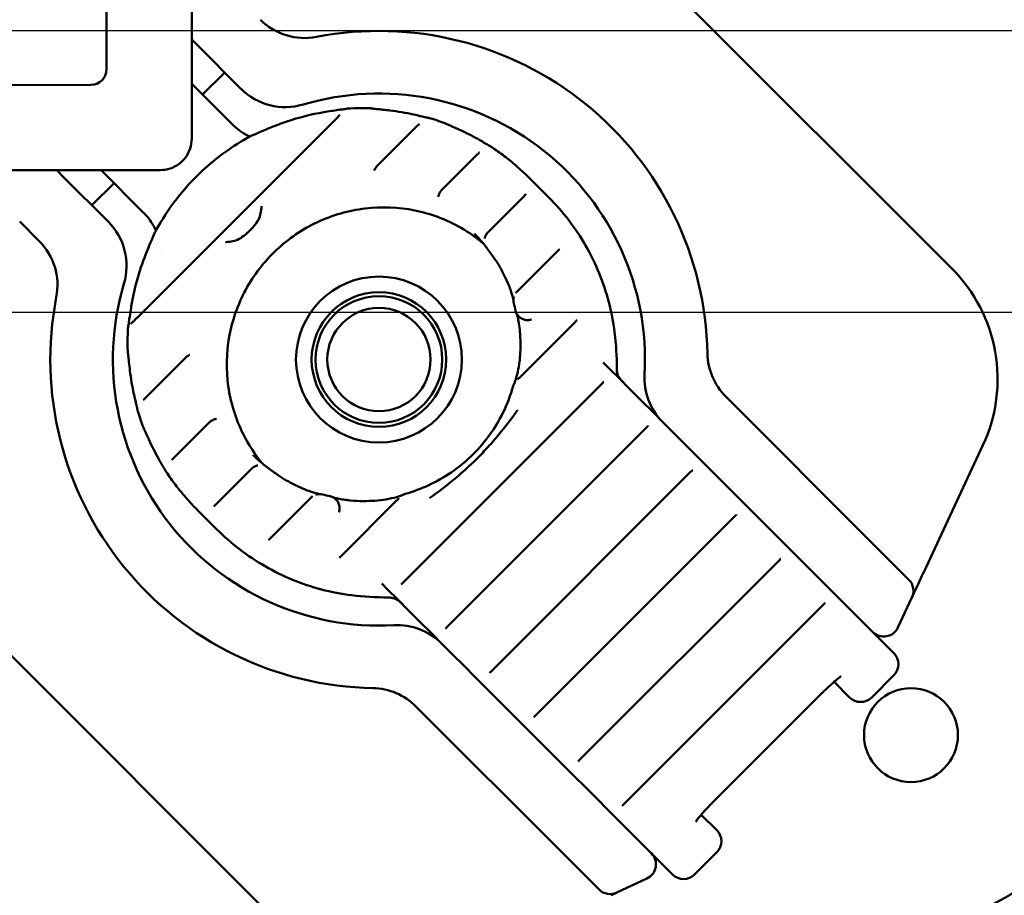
# Model space of a CAD drawing. Header units: millimetres. Extents: x 0 to 14369, y -869 to 2970.
# Tile 420 of 656: x 2383 to 2446, y 2418 to 2474. Entities that reach past the tile are written whole.
import ezdxf

# ---------------------------------------------------------------- set-up
doc = ezdxf.new("R2010")
doc.units = ezdxf.units.MM
doc.header["$LTSCALE"] = 10
doc.layers.add('Bemaßung (ISO)', color=7, linetype='Continuous', lineweight=25)
doc.layers.add('Sichtbar (ISO)', color=7, linetype='Continuous', lineweight=50)
doc.styles.add('Notiztext (DIN)', font='isocpeur.ttf')
doc.dimstyles.new('Standard (DIN)', dxfattribs={"dimscale": 10, "dimtxt": 3.5, "dimasz": 2.5, "dimexe": 3.175, "dimexo": 0.8, "dimgap": 0.8, "dimtad": 1, "dimrnd": 1e-08, "dimzin": 0, "dimtxsty": 'Notiztext (DIN)', "dimcen": 0.09, "dimdle": 10, "dimclrd": 256, "dimclre": 256, "dimclrt": 256, "dimadec": 0, "dimazin": 0, "dimtfac": 1, "dimtmove": 0, "dimatfit": 3, "dimfxl": 1, "dimtolj": 1, "dimtzin": 0, "dimlwd": -1, "dimlwe": -1, "dimarcsym": 0})

# ---------------------------------------------------------------- blocks, each defined once
blk = doc.blocks.new('*D22')
at = {"layer": 'Bemaßung (ISO)', "transparency": 16777216}
for p, q in [((2248.747, 2497.924), (2248.747, 2522.924)), ((2521.783, 2472.924), (2216.997, 2472.924)), ((2248.747, 2472.924), (2248.747, 2454.924)), ((2525.783, 2454.924), (2216.997, 2454.924)), ((2248.747, 2429.924), (2248.747, 2404.924))]:
    blk.add_line(p, q, dxfattribs=at)
for points in [[(2244.58, 2497.924), (2252.913, 2497.924), (2248.747, 2472.924)], [(2244.58, 2429.924), (2252.913, 2429.924), (2248.747, 2454.924)]]:
    blk.add_solid(points, dxfattribs=at)
at = {"layer": 'Defpoints', "color": 0, "transparency": 16777216}
for p in [(2529.783, 2472.924), (2248.747, 2454.924), (2533.783, 2454.924)]:
    blk.add_point(p, dxfattribs=at)
at = {"layer": 'Bemaßung (ISO)', "transparency": 16777216, "insert": (2198.747, 2424.549), "char_height": 35, "attachment_point": 1, "rotation": 90, "style": 'Notiztext (DIN)'}
blk.add_mtext('\\A1;9,00', dxfattribs=at)

msp = doc.modelspace()

# ---------------------------------------------------------------- linework, layer by layer
at = {"layer": 'Sichtbar (ISO)'}
for p, q in [((2388.395, 2496.054), (2388.377, 2470.471)), ((2412.69, 2487.443), (2442.389, 2457.744)), ((2393.83, 2484.707), (2393.817, 2466.03)), ((2394.14, 2472.052), (2393.822, 2472.37)), ((2394.14, 2472.052), (2396.968, 2469.224)), ((2394.511, 2468.853), (2395.925, 2470.267)), ((2387.377, 2469.471), (2361.794, 2469.453)), ((2393.82, 2469.544), (2396.405, 2466.958)), ((2403.818, 2467.964), (2403.818, 2467.964)), ((2405.245, 2467.979), (2405.244, 2467.979)), ((2390.331, 2454.599), (2403.108, 2467.376)), ((2409.077, 2467.337), (2409.077, 2467.337)), ((2405.658, 2464.272), (2408.235, 2466.849)), ((2408.366, 2466.98), (2408.366, 2466.98)), ((2413.069, 2465.444), (2413.069, 2465.444)), ((2412.083, 2465.044), (2409.804, 2462.765)), ((2412.201, 2465.161), (2412.201, 2465.161)), ((2391.818, 2464.031), (2373.141, 2464.018)), ((2385.654, 2463.567), (2385.195, 2464.026)), ((2390.748, 2461.301), (2388.022, 2464.028)), ((2385.654, 2463.567), (2388.483, 2460.739)), ((2415.398, 2463.522), (2416.623, 2462.296)), ((2387.44, 2461.781), (2388.854, 2463.196)), ((2409.578, 2462.314), (2409.578, 2462.313)), ((2415.059, 2462.366), (2412.783, 2460.09)), ((2415.175, 2462.482), (2415.175, 2462.482)), ((2382.826, 2460.739), (2384.066, 2459.498)), ((2412.575, 2459.238), (2412.575, 2459.238)), ((2417.33, 2458.983), (2417.33, 2458.983)), ((2391.872, 2458.706), (2391.872, 2458.706)), ((2417.205, 2458.859), (2414.695, 2456.349)), ((2414.61, 2456.263), (2414.61, 2456.263)), ((2390.331, 2454.598), (2390.331, 2454.599)), ((2414.519, 2455.044), (2414.519, 2455.044)), ((2418.296, 2454.297), (2414.798, 2450.799)), ((2389.727, 2452.462), (2389.727, 2452.462)), ((2393.434, 2452.049), (2390.858, 2449.472)), ((2420.493, 2451.356), (2420.105, 2451.744)), ((2421.126, 2450.723), (2420.493, 2451.356)), ((2407.316, 2437.663), (2420.044, 2450.391)), ((2421.126, 2450.723), (2421.809, 2450.04)), ((2421.334, 2450.515), (2421.334, 2450.515)), ((2422.472, 2449.377), (2421.809, 2450.04)), ((2437.391, 2440.114), (2427.95, 2449.555)), ((2390.727, 2449.341), (2390.727, 2449.34)), ((2423.32, 2448.529), (2422.472, 2449.377)), ((2390.37, 2448.63), (2390.37, 2448.63)), ((2423.952, 2447.896), (2423.32, 2448.529)), ((2394.942, 2447.903), (2392.663, 2445.624)), ((2423.952, 2447.896), (2424.636, 2447.213)), ((2390.734, 2447.577), (2390.733, 2447.577)), ((2410.142, 2434.836), (2422.87, 2447.564)), ((2425.298, 2446.55), (2424.636, 2447.213)), ((2426.146, 2445.702), (2425.298, 2446.55)), ((2444.381, 2446.447), (2440.747, 2438.656)), ((2398.469, 2445.131), (2398.468, 2445.131)), ((2426.779, 2445.07), (2426.146, 2445.702)), ((2399.962, 2415.318), (2370.263, 2445.017)), ((2392.263, 2444.637), (2392.263, 2444.637)), ((2397.616, 2444.924), (2395.34, 2442.648)), ((2398.674, 2445.02), (2398.674, 2445.02)), ((2412.969, 2432.01), (2425.697, 2444.738)), ((2426.779, 2445.07), (2427.463, 2444.386)), ((2428.125, 2443.724), (2427.463, 2444.386)), ((2407.295, 2443.268), (2407.294, 2443.268)), ((2428.973, 2442.876), (2428.125, 2443.724)), ((2401.357, 2443.012), (2398.848, 2440.502)), ((2401.444, 2443.097), (2401.444, 2443.097)), ((2406.907, 2442.908), (2403.409, 2439.41)), ((2429.606, 2442.243), (2428.973, 2442.876)), ((2394.185, 2442.308), (2395.41, 2441.083)), ((2429.606, 2442.243), (2430.289, 2441.56)), ((2415.796, 2429.183), (2428.524, 2441.911)), ((2430.952, 2440.897), (2430.289, 2441.56)), ((2431.8, 2440.049), (2430.952, 2440.897)), ((2439.649, 2437.857), (2437.391, 2440.114)), ((2432.433, 2439.416), (2431.8, 2440.049)), ((2418.622, 2426.356), (2431.35, 2439.084)), ((2432.433, 2439.416), (2433.116, 2438.733)), ((2433.778, 2438.07), (2433.116, 2438.733)), ((2405.963, 2437.602), (2406.351, 2437.214)), ((2434.626, 2437.222), (2433.778, 2438.07)), ((2440.486, 2438.096), (2440.259, 2437.609)), ((2406.351, 2437.214), (2406.984, 2436.581)), ((2435.259, 2436.589), (2434.626, 2437.222)), ((2439.972, 2436.993), (2439.899, 2436.837)), ((2407.667, 2435.897), (2406.984, 2436.581)), ((2407.192, 2436.373), (2407.192, 2436.373)), ((2435.259, 2436.589), (2436.639, 2435.21)), ((2438.949, 2434.798), (2439.848, 2436.727)), ((2439.853, 2436.739), (2439.848, 2436.727)), ((2407.667, 2435.897), (2408.329, 2435.235)), ((2421.449, 2423.53), (2434.177, 2436.257)), ((2408.329, 2435.235), (2409.177, 2434.387)), ((2436.639, 2435.21), (2438.686, 2433.163)), ((2409.177, 2434.387), (2409.81, 2433.754)), ((2410.494, 2433.071), (2409.81, 2433.754)), ((2410.494, 2433.071), (2411.156, 2432.408)), ((2411.156, 2432.408), (2412.004, 2431.56)), ((2412.004, 2431.56), (2412.637, 2430.927)), ((2434.866, 2431.325), (2435.858, 2430.334)), ((2438.686, 2431.748), (2437.272, 2430.334)), ((2413.32, 2430.244), (2412.637, 2430.927)), ((2413.32, 2430.244), (2413.983, 2429.582)), ((2427.063, 2423.572), (2434.134, 2430.643)), ((2408.151, 2429.756), (2417.592, 2420.315)), ((2413.983, 2429.582), (2414.831, 2428.734)), ((2414.831, 2428.734), (2415.464, 2428.101)), ((2416.147, 2427.417), (2415.464, 2428.101)), ((2416.147, 2427.417), (2416.81, 2426.755)), ((2416.81, 2426.755), (2417.658, 2425.907)), ((2417.658, 2425.907), (2418.29, 2425.274)), ((2418.974, 2424.591), (2418.29, 2425.274)), ((2418.974, 2424.591), (2419.636, 2423.928)), ((2419.636, 2423.928), (2420.484, 2423.08)), ((2420.484, 2423.08), (2421.117, 2422.447)), ((2427.373, 2421.849), (2426.381, 2422.84)), ((2422.497, 2421.068), (2421.117, 2422.447)), ((2424.544, 2419.02), (2422.497, 2421.068)), ((2417.592, 2420.315), (2419.85, 2418.058)), ((2427.373, 2420.435), (2425.958, 2419.02)), ((2420.98, 2417.859), (2422.908, 2418.758)), ((2420.87, 2417.807), (2420.612, 2417.687)), ((2420.98, 2417.859), (2420.967, 2417.853))]:
    msp.add_line(p, q, dxfattribs=at)
for centre, radius in [((2405.783, 2451.924), 5.3), ((2405.783, 2451.924), 4.3), ((2405.783, 2451.924), 4.05), ((2405.783, 2451.924), 3.3), ((2439.783, 2427.924), 3)]:
    msp.add_circle(centre, radius, dxfattribs=at)
for centre, radius, start, end in [((2401.037, 2476.469), 4, 225, 280.9442), ((2405.783, 2451.924), 21, 1.05448, 100.9442), ((2399.797, 2472.052), 4, 225, 286.56311), ((2405.783, 2451.924), 17, 356.81031, 106.56311), ((2385.654, 2457.91), 4, 343.43689, 45), ((2381.238, 2456.67), 4, 349.0558, 45), ((2435.318, 2450.673), 10, 335, 45), ((2405.783, 2451.924), 17, 163.43689, 273.18969), ((2405.783, 2451.924), 21, 169.0558, 268.94552), ((2430.779, 2452.384), 4, 181.05448, 225), ((2426.75, 2450.755), 4, 176.81031, 225), ((2438.942, 2437.15), 1, 335, 45), ((2406.952, 2430.956), 4, 45, 93.18969), ((2438.042, 2435.221), 1, 225, 335), ((2437.979, 2432.455), 1, 315, 45), ((2405.323, 2426.928), 4, 45, 88.94552), ((2436.565, 2431.041), 1, 225, 315), ((2439.783, 2427.924), 12, 270, 0), ((2426.665, 2421.142), 1, 315, 45), ((2422.486, 2419.664), 1, 295, 45), ((2425.251, 2419.728), 1, 225, 315), ((2420.557, 2418.765), 1, 225, 295)]:
    msp.add_arc(centre, radius, start, end, dxfattribs=at)
for centre, major_axis, ratio, start_param, end_param in [((2387.378, 2470.47), (0.707, 0.707), 0.998628, 3.926991, 5.497787), ((2403.828, 2467.362), (-0.107, 0.59), 0.798485, 6.283135, 6.283557), ((2405.243, 2467.378), (0.104, 0.591), 0.848301, 6.283083, 6.283216), ((2399.234, 2469.787), (-2.828, -2.828), 0.992546, 0, 0.000151), ((2397.903, 2465.684), (-0.238, 0.551), 0.575188, 6.282569, 6.283236), ((2413.531, 2464.372), (0.382, 0.463), 0.899099, 0.000458, 0.03564), ((2414.252, 2463.771), (0.394, 0.452), 0.034819, 6.274853, 6.28318), ((2404.717, 2452.84), (10.683, 10.679), 0.999264, 0.000186, 0.068327), ((2387.92, 2458.473), (2.828, 2.828), 0.992546, 6.283013, 6.283185), ((2392.023, 2459.804), (-0.551, 0.238), 0.575139, 6.283156, 6.283511), ((2404.746, 2452.835), (7.134, 7.135), 0.999609, 6.26525, 6.283115), ((2412.582, 2460.395), (-0.576, -0.555), 0.034893, 0.000004, 0.002173), ((2390.345, 2453.878), (-0.59, 0.107), 0.798478, 6.282426, 6.286929), ((2415.331, 2455.045), (0.15, -0.581), 0.017718, 6.283184, 6.288875), ((2390.329, 2452.464), (-0.591, -0.104), 0.848301, 6.283153, 6.283619), ((2404.872, 2452.961), (-7.134, -7.134), 0.999609, 6.283136, 6.301003), ((2397.311, 2445.124), (0.555, 0.576), 0.034894, 6.280994, 6.283176), ((2393.334, 2444.175), (-0.463, -0.382), 0.899104, 6.247595, 6.282803), ((2404.866, 2452.99), (-10.678, -10.685), 0.999264, 6.214744, 6.282885), ((2393.935, 2443.454), (-0.452, -0.394), 0.03482, 0.000007, 0.008332), ((2402.661, 2442.376), (0.581, -0.15), 0.017716, 6.277485, 6.283185)]:
    msp.add_ellipse(centre, major_axis=major_axis, ratio=ratio, start_param=start_param, end_param=end_param, dxfattribs=at)
for points, knots in [([(2402.256, 2467.73), (2402.418, 2467.758), (2402.582, 2467.784), (2402.889, 2467.83), (2403.035, 2467.851), (2403.277, 2467.885), (2403.377, 2467.899), (2403.517, 2467.919), (2403.563, 2467.926), (2403.65, 2467.94), (2403.689, 2467.946), (2403.721, 2467.952)], [0, 0, 0, 0, 0.02475199, 0.02475199, 0.04753106, 0.04753106, 0.06446759, 0.06446759, 0.07348672, 0.07348672, 0.08284799, 0.08284799, 0.08284799, 0.08284799]), ([(2405.347, 2467.968), (2405.363, 2467.966), (2405.386, 2467.962), (2405.446, 2467.954), (2405.484, 2467.949), (2405.587, 2467.936), (2405.656, 2467.928), (2405.828, 2467.91), (2405.936, 2467.898), (2406.189, 2467.871), (2406.338, 2467.854), (2406.485, 2467.837)], [0, 0, 0, 0, 0.00675391, 0.00675391, 0.01504445, 0.01504445, 0.02733819, 0.02733819, 0.04448162, 0.04448162, 0.06663789, 0.06663789, 0.06663789, 0.06663789]), ([(2407.996, 2467.582), (2408.148, 2467.549), (2408.302, 2467.514), (2408.577, 2467.45), (2408.705, 2467.42), (2408.849, 2467.387), (2408.886, 2467.379), (2408.952, 2467.365), (2408.981, 2467.359), (2409, 2467.355)], [0, 0, 0, 0, 0.02337469, 0.02337469, 0.04543357, 0.04543357, 0.05404449, 0.05404449, 0.06304769, 0.06304769, 0.06304769, 0.06304769]), ([(2396.406, 2466.958), (2396.706, 2466.657), (2397.06, 2466.404), (2397.468, 2466.203), (2397.502, 2466.187), (2397.536, 2466.171)], [0, 0, 0, 0, 0.06446306, 0.06446306, 0.07025822, 0.07025822, 0.07025822, 0.07025822]), ([(2397.665, 2466.235), (2397.734, 2466.265), (2397.812, 2466.299), (2398.007, 2466.386), (2398.13, 2466.44), (2398.542, 2466.619), (2398.842, 2466.744), (2399.391, 2466.955), (2399.64, 2467.045), (2399.889, 2467.131)], [0, 0, 0, 0, 0.0142448, 0.0142448, 0.0354851, 0.0354851, 0.084749, 0.084749, 0.124329, 0.124329, 0.124329, 0.124329]), ([(2408.235, 2466.849), (2408.257, 2466.871), (2408.279, 2466.893), (2408.323, 2466.937), (2408.345, 2466.959), (2408.366, 2466.98)], [0, 0, 0, 0, 0.004650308, 0.004650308, 0.009476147, 0.009476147, 0.009476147, 0.009476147]), ([(2410.191, 2466.946), (2410.21, 2466.936), (2410.237, 2466.923), (2410.306, 2466.891), (2410.351, 2466.87), (2410.464, 2466.819), (2410.537, 2466.786), (2410.674, 2466.724), (2410.739, 2466.695), (2410.894, 2466.625), (2410.986, 2466.583), (2411.076, 2466.541)], [0.00004784, 0.00004784, 0.00004784, 0.00004784, 0.00886363, 0.00886363, 0.01947172, 0.01947172, 0.03318817, 0.03318817, 0.04430925, 0.04430925, 0.05930352, 0.05930352, 0.05930352, 0.05930352]), ([(2391.529, 2460.159), (2392.299, 2461.578), (2393.314, 2462.888), (2395.414, 2464.838), (2396.446, 2465.58), (2397.546, 2466.176)], [0.0003496, 0.0003496, 0.0003496, 0.0003496, 0.2425494, 0.2425494, 0.4302422, 0.4302422, 0.4302422, 0.4302422]), ([(2391.818, 2464.031), (2392.027, 2464.031), (2392.237, 2464.064), (2392.635, 2464.194), (2392.823, 2464.29), (2393.162, 2464.536), (2393.312, 2464.686), (2393.558, 2465.025), (2393.654, 2465.213), (2393.784, 2465.611), (2393.817, 2465.821), (2393.817, 2466.03)], [6.283185, 6.283185, 6.283185, 6.283185, 6.597345, 6.597345, 6.911504, 6.911504, 7.225663, 7.225663, 7.539822, 7.539822, 7.853982, 7.853982, 7.853982, 7.853982]), ([(2412.24, 2465.939), (2412.345, 2465.879), (2412.45, 2465.817), (2412.642, 2465.703), (2412.732, 2465.649), (2412.881, 2465.558), (2412.945, 2465.519), (2413.009, 2465.48), (2413.025, 2465.471), (2413.037, 2465.464)], [0, 0, 0, 0, 0.01807651, 0.01807651, 0.03578047, 0.03578047, 0.05244385, 0.05244385, 0.05897531, 0.05897531, 0.05897531, 0.05897531]), ([(2412.083, 2465.044), (2412.118, 2465.079), (2412.154, 2465.114), (2412.191, 2465.152), (2412.196, 2465.156), (2412.201, 2465.161)], [0, 0, 0, 0, 0.007397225, 0.007397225, 0.008529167, 0.008529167, 0.008529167, 0.008529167]), ([(2413.913, 2464.835), (2413.94, 2464.813), (2413.977, 2464.783), (2414.067, 2464.709), (2414.124, 2464.663), (2414.253, 2464.558), (2414.327, 2464.496), (2414.483, 2464.365), (2414.566, 2464.294), (2414.647, 2464.224)], [0, 0, 0, 0, 0.01278247, 0.01278247, 0.0268886, 0.0268886, 0.04238727, 0.04238727, 0.05852128, 0.05852128, 0.05852128, 0.05852128]), ([(2405.481, 2464.005), (2405.513, 2464.084), (2405.559, 2464.16), (2405.628, 2464.242), (2405.643, 2464.257), (2405.658, 2464.272)], [0, 0, 0, 0, 0.01290853, 0.01290853, 0.01609661, 0.01609661, 0.01609661, 0.01609661]), ([(2409.578, 2462.314), (2409.59, 2462.398), (2409.616, 2462.482), (2409.661, 2462.572), (2409.669, 2462.585), (2409.676, 2462.599)], [0, 0, 0, 0, 0.01282608, 0.01282608, 0.01512529, 0.01512529, 0.01512529, 0.01512529]), ([(2415.059, 2462.366), (2415.093, 2462.4), (2415.128, 2462.435), (2415.165, 2462.471), (2415.17, 2462.477), (2415.175, 2462.482)], [0, 0, 0, 0, 0.007174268, 0.007174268, 0.008415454, 0.008415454, 0.008415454, 0.008415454]), ([(2416.623, 2462.296), (2417.084, 2461.836), (2417.514, 2461.345), (2418.306, 2460.31), (2418.668, 2459.766), (2419.317, 2458.636), (2419.604, 2458.049), (2420.099, 2456.843), (2420.307, 2456.223), (2420.639, 2454.961), (2420.764, 2454.319), (2420.846, 2453.671)], [1.5707963, 1.5707963, 1.5707963, 1.5707963, 1.7019345, 1.7019345, 1.8330727, 1.8330727, 1.9642109, 1.9642109, 2.095349, 2.095349, 2.2264872, 2.2264872, 2.2264872, 2.2264872]), ([(2398.362, 2445.257), (2397.867, 2445.847), (2397.442, 2446.496), (2396.624, 2448.134), (2396.305, 2449.16), (2396.007, 2451.263), (2396.028, 2452.339), (2396.407, 2454.433), (2396.765, 2455.45), (2397.782, 2457.323), (2398.441, 2458.178), (2399.992, 2459.641), (2400.884, 2460.248), (2402.812, 2461.152), (2403.848, 2461.449), (2405.958, 2461.704), (2407.032, 2461.662), (2409.111, 2461.241), (2410.115, 2460.862), (2411.533, 2460.047), (2412.008, 2459.716), (2412.45, 2459.345)], [4.799699, 4.799699, 4.799699, 4.799699, 5.032896, 5.032896, 5.3533, 5.3533, 5.673437, 5.673437, 5.99326, 5.99326, 6.312845, 6.312845, 6.632352, 6.632352, 6.95197, 6.95197, 7.271849, 7.271849, 7.592043, 7.592043, 7.766672, 7.766672, 7.766672, 7.766672]), ([(2398.279, 2461.728), (2398.278, 2461.725), (2398.278, 2461.723), (2398.276, 2461.683), (2398.274, 2461.547), (2398.221, 2461.226), (2398.185, 2461.096), (2398.066, 2460.824), (2397.982, 2460.69), (2397.817, 2460.479), (2397.757, 2460.41), (2397.643, 2460.284), (2397.589, 2460.228), (2397.534, 2460.173)], [-0.1099091, -0.1099091, -0.1099091, -0.1099091, -0.1078659, -0.1078659, -0.0771022, -0.0771022, -0.0527542, -0.0527542, -0.0256401, -0.0256401, -0.0116388, -0.0116388, -0.000001, -0.000001, -0.000001, -0.000001]), ([(2391.536, 2460.171), (2391.422, 2460.419), (2391.279, 2460.66), (2391.001, 2461.03), (2390.88, 2461.17), (2390.749, 2461.301)], [0.36328329, 0.36328329, 0.36328329, 0.36328329, 0.40559716, 0.40559716, 0.43368373, 0.43368373, 0.43368373, 0.43368373]), ([(2390.576, 2457.817), (2390.76, 2458.356), (2390.971, 2458.895), (2391.286, 2459.623), (2391.391, 2459.854), (2391.472, 2460.042)], [0, 0, 0, 0, 0.0854411, 0.0854411, 0.1239593, 0.1239593, 0.1239593, 0.1239593]), ([(2397.534, 2460.173), (2397.479, 2460.118), (2397.423, 2460.064), (2397.297, 2459.949), (2397.227, 2459.889), (2397.016, 2459.725), (2396.882, 2459.64), (2396.61, 2459.521), (2396.48, 2459.485), (2396.176, 2459.436), (2396.049, 2459.431), (2395.984, 2459.428), (2395.981, 2459.428), (2395.979, 2459.428)], [-0.03542474, -0.03542474, -0.03542474, -0.03542474, -0.03149139, -0.03149139, -0.02675471, -0.02675471, -0.01760203, -0.01760203, -0.00940478, -0.00940478, 0, 0, 0.00033768, 0.00033768, 0.00033768, 0.00033768]), ([(2412.645, 2459.094), (2412.643, 2459.097), (2412.639, 2459.102), (2412.624, 2459.123), (2412.608, 2459.145), (2412.559, 2459.209), (2412.522, 2459.257), (2412.428, 2459.372), (2412.368, 2459.444), (2412.236, 2459.594), (2412.163, 2459.675), (2412.061, 2459.784), (2412.034, 2459.812), (2412.006, 2459.84)], [0.01063714, 0.01063714, 0.01063714, 0.01063714, 0.01544761, 0.01544761, 0.02620748, 0.02620748, 0.04134309, 0.04134309, 0.05841926, 0.05841926, 0.0751955, 0.0751955, 0.08106155, 0.08106155, 0.08106155, 0.08106155]), ([(2412.544, 2459.659), (2412.561, 2459.744), (2412.592, 2459.827), (2412.669, 2459.963), (2412.712, 2460.019), (2412.761, 2460.068)], [0, 0, 0, 0, 0.01309405, 0.01309405, 0.02353493, 0.02353493, 0.02353493, 0.02353493]), ([(2417.205, 2458.859), (2417.243, 2458.898), (2417.283, 2458.937), (2417.323, 2458.976), (2417.326, 2458.98), (2417.33, 2458.983)], [0, 0, 0, 0, 0.008182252, 0.008182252, 0.008995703, 0.008995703, 0.008995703, 0.008995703]), ([(2413.565, 2457.733), (2413.51, 2457.833), (2413.451, 2457.933), (2413.338, 2458.118), (2413.283, 2458.204), (2413.18, 2458.359), (2413.132, 2458.428), (2413.051, 2458.542), (2413.017, 2458.588), (2412.988, 2458.625), (2412.982, 2458.632), (2412.978, 2458.637), (2412.977, 2458.638), (2412.977, 2458.639)], [0, 0, 0, 0, 0.01713077, 0.01713077, 0.03384225, 0.03384225, 0.05082723, 0.05082723, 0.06811782, 0.06811782, 0.07434439, 0.07434439, 0.07588963, 0.07588963, 0.07588963, 0.07588963]), ([(2414.38, 2455.702), (2414.379, 2455.707), (2414.378, 2455.713), (2414.373, 2455.741), (2414.367, 2455.769), (2414.349, 2455.85), (2414.335, 2455.907), (2414.296, 2456.048), (2414.269, 2456.138), (2414.204, 2456.337), (2414.163, 2456.45), (2414.105, 2456.599), (2414.09, 2456.635), (2414.075, 2456.672)], [0.02690278, 0.02690278, 0.02690278, 0.02690278, 0.02984737, 0.02984737, 0.03919037, 0.03919037, 0.05238809, 0.05238809, 0.06893749, 0.06893749, 0.08728804, 0.08728804, 0.09319163, 0.09319163, 0.09319163, 0.09319163]), ([(2414.404, 2455.522), (2414.384, 2455.599), (2414.376, 2455.68), (2414.385, 2455.825), (2414.397, 2455.89), (2414.418, 2455.952)], [0, 0, 0, 0, 0.01225515, 0.01225515, 0.02227362, 0.02227362, 0.02227362, 0.02227362]), ([(2414.608, 2456.262), (2414.616, 2456.27), (2414.625, 2456.279), (2414.645, 2456.299), (2414.657, 2456.311), (2414.677, 2456.331), (2414.686, 2456.34), (2414.695, 2456.349)], [0, 0, 0, 0, 0.002044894, 0.002044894, 0.004527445, 0.004527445, 0.006428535, 0.006428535, 0.006428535, 0.006428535]), ([(2389.757, 2453.999), (2389.764, 2454.035), (2389.771, 2454.078), (2389.787, 2454.187), (2389.797, 2454.256), (2389.823, 2454.438), (2389.839, 2454.557), (2389.883, 2454.859), (2389.911, 2455.046), (2389.952, 2455.306), (2389.964, 2455.379), (2389.976, 2455.451)], [0.00127307, 0.00127307, 0.00127307, 0.00127307, 0.01111389, 0.01111389, 0.02368949, 0.02368949, 0.04317871, 0.04317871, 0.07181154, 0.07181154, 0.0828255, 0.0828255, 0.0828255, 0.0828255]), ([(2390.089, 2454.357), (2390.11, 2454.377), (2390.131, 2454.399), (2390.186, 2454.455), (2390.221, 2454.49), (2390.28, 2454.551), (2390.304, 2454.575), (2390.329, 2454.6)], [0, 0, 0, 0, 0.00488893, 0.00488893, 0.01236165, 0.01236165, 0.01761922, 0.01761922, 0.01761922, 0.01761922]), ([(2415.481, 2454.464), (2415.401, 2454.444), (2415.316, 2454.435), (2415.152, 2454.446), (2415.07, 2454.464), (2414.918, 2454.523), (2414.846, 2454.565), (2414.718, 2454.669), (2414.661, 2454.733), (2414.571, 2454.877), (2414.537, 2454.959), (2414.519, 2455.044)], [0, 0, 0, 0, 0.01247611, 0.01247611, 0.02478549, 0.02478549, 0.0372593, 0.0372593, 0.05007569, 0.05007569, 0.0634296, 0.0634296, 0.0634296, 0.0634296]), ([(2414.79, 2453.721), (2414.775, 2453.894), (2414.752, 2454.071), (2414.714, 2454.305), (2414.701, 2454.374), (2414.666, 2454.553), (2414.642, 2454.657), (2414.612, 2454.769), (2414.603, 2454.798), (2414.591, 2454.838), (2414.586, 2454.853), (2414.583, 2454.863)], [0, 0, 0, 0, 0.02610639, 0.02610639, 0.03753162, 0.03753162, 0.05735685, 0.05735685, 0.0653743, 0.0653743, 0.07127055, 0.07127055, 0.07127055, 0.07127055]), ([(2389.94, 2454.232), (2389.94, 2454.231), (2389.94, 2454.23), (2389.94, 2454.23), (2389.941, 2454.228), (2389.944, 2454.228), (2389.948, 2454.23), (2389.953, 2454.232), (2389.96, 2454.237), (2389.968, 2454.244), (2389.977, 2454.25), (2389.988, 2454.26), (2390, 2454.271), (2390.013, 2454.283), (2390.028, 2454.297), (2390.044, 2454.313), (2390.058, 2454.326), (2390.073, 2454.341), (2390.089, 2454.357)], [0.1778136, 0.1778136, 0.1778136, 0.1778136, 0.2, 0.2, 0.2, 0.3, 0.3, 0.3, 0.4, 0.4, 0.4, 0.5, 0.5, 0.5, 0.6, 0.6, 0.6, 0.6832386, 0.6832386, 0.6832386, 0.6832386]), ([(2389.955, 2454.268), (2389.949, 2454.257), (2389.945, 2454.249), (2389.942, 2454.242), (2389.94, 2454.238), (2389.94, 2454.234), (2389.94, 2454.232)], [0.000015, 0.000015, 0.000015, 0.000015, 0.1, 0.1, 0.1, 0.1778136, 0.1778136, 0.1778136, 0.1778136]), ([(2389.87, 2451.222), (2389.849, 2451.402), (2389.829, 2451.585), (2389.801, 2451.837), (2389.793, 2451.916), (2389.778, 2452.054), (2389.771, 2452.115), (2389.76, 2452.209), (2389.755, 2452.245), (2389.746, 2452.311), (2389.742, 2452.34), (2389.738, 2452.36)], [0, 0, 0, 0, 0.02713141, 0.02713141, 0.0399028, 0.0399028, 0.05082027, 0.05082027, 0.05850806, 0.05850806, 0.06660326, 0.06660326, 0.06660326, 0.06660326]), ([(2393.434, 2452.049), (2393.496, 2452.11), (2393.569, 2452.163), (2393.665, 2452.21), (2393.683, 2452.218), (2393.702, 2452.226)], [0, 0, 0, 0, 0.01307354, 0.01307354, 0.016094, 0.016094, 0.016094, 0.016094]), ([(2414.432, 2450.401), (2414.434, 2450.404), (2414.436, 2450.409), (2414.444, 2450.427), (2414.451, 2450.444), (2414.469, 2450.49), (2414.481, 2450.522), (2414.514, 2450.617), (2414.536, 2450.686), (2414.593, 2450.879), (2414.627, 2451.011), (2414.702, 2451.354), (2414.74, 2451.577), (2414.782, 2451.921), (2414.793, 2452.042), (2414.802, 2452.162)], [0.0057501, 0.0057501, 0.0057501, 0.0057501, 0.0089072, 0.0089072, 0.0147061, 0.0147061, 0.0228857, 0.0228857, 0.0371013, 0.0371013, 0.0603845, 0.0603845, 0.0951459, 0.0951459, 0.1132729, 0.1132729, 0.1132729, 0.1132729]), ([(2414.643, 2450.643), (2414.67, 2450.67), (2414.698, 2450.698), (2414.75, 2450.751), (2414.774, 2450.775), (2414.798, 2450.799)], [0, 0, 0, 0, 0.00603589, 0.00603589, 0.01118033, 0.01118033, 0.01118033, 0.01118033]), ([(2420.981, 2451.327), (2420.98, 2451.232), (2420.993, 2451.139), (2421.039, 2450.967), (2421.072, 2450.886), (2421.159, 2450.723), (2421.217, 2450.644), (2421.296, 2450.554), (2421.315, 2450.534), (2421.334, 2450.515)], [0, 0, 0, 0, 0.01480113, 0.01480113, 0.03002883, 0.03002883, 0.04927121, 0.04927121, 0.05514765, 0.05514765, 0.05514765, 0.05514765]), ([(2411.818, 2445.889), (2412.579, 2446.649), (2413.223, 2447.546), (2413.976, 2449.066), (2414.201, 2449.65), (2414.368, 2450.248)], [0, 0, 0, 0, 0.1613777, 0.1613777, 0.2544628, 0.2544628, 0.2544628, 0.2544628]), ([(2420.044, 2450.391), (2420.077, 2450.425), (2420.112, 2450.459), (2420.149, 2450.495), (2420.154, 2450.501), (2420.16, 2450.506)], [0, 0, 0, 0, 0.007129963, 0.007129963, 0.008387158, 0.008387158, 0.008387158, 0.008387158]), ([(2390.351, 2448.706), (2390.348, 2448.725), (2390.343, 2448.751), (2390.328, 2448.819), (2390.318, 2448.864), (2390.292, 2448.98), (2390.274, 2449.057), (2390.232, 2449.237), (2390.207, 2449.345), (2390.163, 2449.539), (2390.143, 2449.625), (2390.124, 2449.71)], [0.00004133, 0.00004133, 0.00004133, 0.00004133, 0.008455, 0.008455, 0.01866205, 0.01866205, 0.03273345, 0.03273345, 0.05006971, 0.05006971, 0.06323319, 0.06323319, 0.06323319, 0.06323319]), ([(2390.727, 2449.341), (2390.749, 2449.363), (2390.773, 2449.387), (2390.817, 2449.432), (2390.837, 2449.452), (2390.858, 2449.472)], [0, 0, 0, 0, 0.005196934, 0.005196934, 0.009475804, 0.009475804, 0.009475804, 0.009475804]), ([(2412.078, 2445.629), (2412.305, 2445.856), (2412.525, 2446.086), (2412.986, 2446.589), (2413.222, 2446.859), (2413.858, 2447.623), (2414.246, 2448.131), (2414.627, 2448.675), (2414.63, 2448.679), (2414.635, 2448.686)], [0.0000016, 0.0000016, 0.0000016, 0.0000016, 0.0482097, 0.0482097, 0.1024107, 0.1024107, 0.1983018, 0.1983018, 0.1994542, 0.1994542, 0.1994542, 0.1994542]), ([(2395.108, 2448.03), (2395.181, 2448.072), (2395.261, 2448.103), (2395.359, 2448.124), (2395.376, 2448.127), (2395.393, 2448.129)], [0, 0, 0, 0, 0.01255795, 0.01255795, 0.01514554, 0.01514554, 0.01514554, 0.01514554]), ([(2422.87, 2447.564), (2422.904, 2447.598), (2422.939, 2447.632), (2422.975, 2447.669), (2422.981, 2447.674), (2422.986, 2447.679)], [0, 0, 0, 0, 0.007129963, 0.007129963, 0.008387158, 0.008387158, 0.008387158, 0.008387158]), ([(2391.166, 2446.63), (2391.112, 2446.745), (2391.059, 2446.863), (2390.96, 2447.082), (2390.913, 2447.186), (2390.854, 2447.316), (2390.837, 2447.354), (2390.797, 2447.441), (2390.775, 2447.487), (2390.761, 2447.515)], [0, 0, 0, 0, 0.01904408, 0.01904408, 0.03762598, 0.03762598, 0.0459341, 0.0459341, 0.05913864, 0.05913864, 0.05913864, 0.05913864]), ([(2407.459, 2443.338), (2408.499, 2443.63), (2409.503, 2444.099), (2410.904, 2445.056), (2411.382, 2445.453), (2411.818, 2445.889)], [0, 0, 0, 0, 0.1619911, 0.1619911, 0.2544546, 0.2544546, 0.2544546, 0.2544546]), ([(2392.243, 2444.669), (2392.231, 2444.689), (2392.214, 2444.718), (2392.169, 2444.792), (2392.139, 2444.841), (2392.066, 2444.961), (2392.02, 2445.036), (2391.921, 2445.203), (2391.866, 2445.297), (2391.797, 2445.417), (2391.782, 2445.441), (2391.768, 2445.466)], [0.00005252, 0.00005252, 0.00005252, 0.00005252, 0.01058449, 0.01058449, 0.02314323, 0.02314323, 0.0382192, 0.0382192, 0.0548058, 0.0548058, 0.0591096, 0.0591096, 0.0591096, 0.0591096]), ([(2392.545, 2445.506), (2392.563, 2445.523), (2392.581, 2445.542), (2392.62, 2445.581), (2392.642, 2445.603), (2392.663, 2445.624)], [0, 0, 0, 0, 0.004088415, 0.004088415, 0.00855373, 0.00855373, 0.00855373, 0.00855373]), ([(2397.638, 2444.946), (2397.697, 2445.004), (2397.767, 2445.054), (2397.906, 2445.124), (2397.976, 2445.148), (2398.047, 2445.162)], [0, 0, 0, 0, 0.01249751, 0.01249751, 0.02352738, 0.02352738, 0.02352738, 0.02352738]), ([(2397.867, 2445.7), (2397.946, 2445.623), (2398.028, 2445.547), (2398.18, 2445.411), (2398.252, 2445.348), (2398.383, 2445.238), (2398.443, 2445.191), (2398.541, 2445.114), (2398.58, 2445.085), (2398.606, 2445.067), (2398.61, 2445.064), (2398.612, 2445.062)], [0, 0, 0, 0, 0.01661136, 0.01661136, 0.03278073, 0.03278073, 0.04939798, 0.04939798, 0.06646007, 0.06646007, 0.07008592, 0.07008592, 0.07008592, 0.07008592]), ([(2409.021, 2443.072), (2409.027, 2443.076), (2409.032, 2443.08), (2409.556, 2443.447), (2410.057, 2443.828), (2410.828, 2444.468), (2411.104, 2444.708), (2411.614, 2445.175), (2411.847, 2445.398), (2412.078, 2445.629)], [-0.0010932, -0.0010932, -0.0010932, -0.0010932, 0, 0, 0.0948216, 0.0948216, 0.1491616, 0.1491616, 0.1973863, 0.1973863, 0.1973863, 0.1973863]), ([(2399.068, 2444.73), (2399.069, 2444.729), (2399.072, 2444.726), (2399.085, 2444.716), (2399.099, 2444.705), (2399.145, 2444.67), (2399.182, 2444.643), (2399.281, 2444.573), (2399.348, 2444.526), (2399.503, 2444.424), (2399.593, 2444.366), (2399.779, 2444.252), (2399.876, 2444.195), (2399.974, 2444.141)], [0.00485395, 0.00485395, 0.00485395, 0.00485395, 0.00882038, 0.00882038, 0.01741952, 0.01741952, 0.03049992, 0.03049992, 0.04698514, 0.04698514, 0.06427905, 0.06427905, 0.08098132, 0.08098132, 0.08098132, 0.08098132]), ([(2425.697, 2444.738), (2425.731, 2444.771), (2425.765, 2444.805), (2425.802, 2444.842), (2425.808, 2444.847), (2425.813, 2444.853)], [0, 0, 0, 0, 0.007129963, 0.007129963, 0.008387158, 0.008387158, 0.008387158, 0.008387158]), ([(2393.483, 2443.06), (2393.407, 2443.147), (2393.33, 2443.237), (2393.189, 2443.405), (2393.122, 2443.486), (2393.008, 2443.626), (2392.958, 2443.688), (2392.901, 2443.758), (2392.885, 2443.777), (2392.871, 2443.794)], [0, 0, 0, 0, 0.01737379, 0.01737379, 0.03441303, 0.03441303, 0.05082298, 0.05082298, 0.05848807, 0.05848807, 0.05848807, 0.05848807]), ([(2401.035, 2443.632), (2401.148, 2443.585), (2401.263, 2443.541), (2401.48, 2443.466), (2401.584, 2443.433), (2401.77, 2443.379), (2401.854, 2443.358), (2401.946, 2443.338), (2401.97, 2443.333), (2401.994, 2443.329), (2402, 2443.328), (2402.005, 2443.327)], [0, 0, 0, 0, 0.01836838, 0.01836838, 0.03664578, 0.03664578, 0.05523188, 0.05523188, 0.06344167, 0.06344167, 0.06627273, 0.06627273, 0.06627273, 0.06627273]), ([(2401.755, 2443.289), (2401.837, 2443.316), (2401.923, 2443.329), (2402.068, 2443.326), (2402.127, 2443.318), (2402.185, 2443.302)], [0, 0, 0, 0, 0.01310444, 0.01310444, 0.0222401, 0.0222401, 0.0222401, 0.0222401]), ([(2405.544, 2442.905), (2405.778, 2442.921), (2406.012, 2442.95), (2406.476, 2443.028), (2406.71, 2443.081), (2407.004, 2443.165), (2407.089, 2443.192), (2407.202, 2443.232), (2407.239, 2443.246), (2407.283, 2443.264), (2407.295, 2443.27), (2407.304, 2443.274), (2407.305, 2443.274), (2407.305, 2443.274)], [0, 0, 0, 0, 0.0351694, 0.0351694, 0.0738386, 0.0738386, 0.0911189, 0.0911189, 0.1009311, 0.1009311, 0.1065177, 0.1065177, 0.1073268, 0.1073268, 0.1073268, 0.1073268]), ([(2395.225, 2442.531), (2395.242, 2442.548), (2395.26, 2442.567), (2395.299, 2442.606), (2395.319, 2442.627), (2395.34, 2442.648)], [0, 0, 0, 0, 0.004042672, 0.004042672, 0.008442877, 0.008442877, 0.008442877, 0.008442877]), ([(2401.357, 2443.012), (2401.381, 2443.035), (2401.405, 2443.059), (2401.433, 2443.086), (2401.439, 2443.093), (2401.445, 2443.098)], [0, 0, 0, 0, 0.004939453, 0.004939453, 0.006406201, 0.006406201, 0.006406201, 0.006406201]), ([(2402.662, 2443.188), (2402.741, 2443.171), (2402.818, 2443.141), (2402.956, 2443.059), (2403.02, 2443.005), (2403.128, 2442.881), (2403.174, 2442.808), (2403.239, 2442.651), (2403.259, 2442.567), (2403.272, 2442.396), (2403.264, 2442.308), (2403.242, 2442.225)], [0, 0, 0, 0, 0.0123872, 0.0123872, 0.02484906, 0.02484906, 0.03771841, 0.03771841, 0.05055567, 0.05055567, 0.06343662, 0.06343662, 0.06343662, 0.06343662]), ([(2402.844, 2443.124), (2402.85, 2443.122), (2402.857, 2443.119), (2402.887, 2443.11), (2402.915, 2443.101), (2402.992, 2443.08), (2403.046, 2443.067), (2403.181, 2443.035), (2403.266, 2443.018), (2403.463, 2442.982), (2403.578, 2442.963), (2403.791, 2442.936), (2403.889, 2442.925), (2403.986, 2442.917)], [0.07059497, 0.07059497, 0.07059497, 0.07059497, 0.07400333, 0.07400333, 0.08260124, 0.08260124, 0.09439532, 0.09439532, 0.10940471, 0.10940471, 0.12735297, 0.12735297, 0.14198198, 0.14198198, 0.14198198, 0.14198198]), ([(2428.524, 2441.911), (2428.557, 2441.944), (2428.592, 2441.979), (2428.629, 2442.015), (2428.634, 2442.021), (2428.64, 2442.026)], [0, 0, 0, 0, 0.007129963, 0.007129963, 0.008387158, 0.008387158, 0.008387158, 0.008387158]), ([(2404.035, 2436.86), (2403.387, 2436.942), (2402.745, 2437.067), (2401.484, 2437.4), (2400.864, 2437.607), (2399.657, 2438.102), (2399.071, 2438.39), (2397.94, 2439.039), (2397.397, 2439.4), (2396.362, 2440.192), (2395.871, 2440.623), (2395.41, 2441.083)], [4.0566981, 4.0566981, 4.0566981, 4.0566981, 4.1878362, 4.1878362, 4.3189744, 4.3189744, 4.4501126, 4.4501126, 4.5812508, 4.5812508, 4.712389, 4.712389, 4.712389, 4.712389]), ([(2398.723, 2440.377), (2398.744, 2440.397), (2398.766, 2440.42), (2398.808, 2440.462), (2398.828, 2440.482), (2398.848, 2440.502)], [0, 0, 0, 0, 0.00479689, 0.00479689, 0.009031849, 0.009031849, 0.009031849, 0.009031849]), ([(2403.257, 2439.257), (2403.291, 2439.291), (2403.328, 2439.328), (2403.379, 2439.38), (2403.394, 2439.395), (2403.409, 2439.41)], [0, 0, 0, 0, 0.00781039, 0.00781039, 0.01099432, 0.01099432, 0.01099432, 0.01099432]), ([(2431.35, 2439.084), (2431.384, 2439.118), (2431.419, 2439.152), (2431.456, 2439.189), (2431.461, 2439.194), (2431.466, 2439.199)], [0, 0, 0, 0, 0.007129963, 0.007129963, 0.008387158, 0.008387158, 0.008387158, 0.008387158]), ([(2407.201, 2437.547), (2407.217, 2437.564), (2407.235, 2437.582), (2407.273, 2437.621), (2407.295, 2437.642), (2407.316, 2437.663)], [0.000005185, 0.000005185, 0.000005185, 0.000005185, 0.003948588, 0.003948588, 0.008412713, 0.008412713, 0.008412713, 0.008412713]), ([(2440.259, 2437.609), (2440.176, 2437.43), (2440.1, 2437.267), (2440.014, 2437.083), (2439.992, 2437.036), (2439.972, 2436.993)], [0, 0, 0, 0, 0.03455853, 0.03455853, 0.04781946, 0.04781946, 0.04781946, 0.04781946]), ([(2407.192, 2436.373), (2407.133, 2436.432), (2407.065, 2436.489), (2406.921, 2436.583), (2406.847, 2436.623), (2406.709, 2436.676), (2406.649, 2436.694), (2406.52, 2436.719), (2406.451, 2436.726), (2406.38, 2436.725)], [0, 0, 0, 0, 0.01813251, 0.01813251, 0.03355544, 0.03355544, 0.04412997, 0.04412997, 0.05518887, 0.05518887, 0.05518887, 0.05518887]), ([(2434.177, 2436.257), (2434.211, 2436.291), (2434.245, 2436.325), (2434.282, 2436.362), (2434.288, 2436.367), (2434.293, 2436.373)], [0, 0, 0, 0, 0.007129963, 0.007129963, 0.008387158, 0.008387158, 0.008387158, 0.008387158]), ([(2410.027, 2434.72), (2410.044, 2434.737), (2410.062, 2434.755), (2410.1, 2434.794), (2410.121, 2434.815), (2410.142, 2434.836)], [0.000005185, 0.000005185, 0.000005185, 0.000005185, 0.003948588, 0.003948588, 0.008412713, 0.008412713, 0.008412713, 0.008412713]), ([(2412.854, 2431.894), (2412.87, 2431.91), (2412.888, 2431.928), (2412.927, 2431.967), (2412.948, 2431.989), (2412.969, 2432.01)], [0.000005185, 0.000005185, 0.000005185, 0.000005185, 0.003948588, 0.003948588, 0.008412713, 0.008412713, 0.008412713, 0.008412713]), ([(2435.319, 2431.673), (2435.319, 2431.673), (2435.318, 2431.672), (2435.308, 2431.667), (2435.29, 2431.656), (2435.233, 2431.617), (2435.186, 2431.584), (2435.061, 2431.488), (2434.977, 2431.419), (2434.778, 2431.25), (2434.661, 2431.146), (2434.411, 2430.914), (2434.277, 2430.786), (2434.142, 2430.651), (2434.138, 2430.647), (2434.134, 2430.643)], [3.528118, 3.528118, 3.528118, 3.528118, 3.568932, 3.568932, 3.699018, 3.699018, 3.884989, 3.884989, 4.127784, 4.127784, 4.407365, 4.407365, 4.70352, 4.70352, 4.712389, 4.712389, 4.712389, 4.712389]), ([(2415.681, 2429.067), (2415.697, 2429.084), (2415.715, 2429.102), (2415.754, 2429.141), (2415.775, 2429.162), (2415.796, 2429.183)], [0.000005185, 0.000005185, 0.000005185, 0.000005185, 0.003948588, 0.003948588, 0.008412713, 0.008412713, 0.008412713, 0.008412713]), ([(2418.507, 2426.24), (2418.524, 2426.257), (2418.542, 2426.275), (2418.58, 2426.314), (2418.601, 2426.335), (2418.622, 2426.356)], [0.000005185, 0.000005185, 0.000005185, 0.000005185, 0.003948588, 0.003948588, 0.008412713, 0.008412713, 0.008412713, 0.008412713]), ([(2421.334, 2423.414), (2421.351, 2423.43), (2421.368, 2423.448), (2421.407, 2423.487), (2421.428, 2423.509), (2421.449, 2423.53)], [0.000005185, 0.000005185, 0.000005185, 0.000005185, 0.003948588, 0.003948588, 0.008412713, 0.008412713, 0.008412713, 0.008412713]), ([(2426.034, 2422.388), (2426.034, 2422.388), (2426.035, 2422.389), (2426.04, 2422.399), (2426.051, 2422.416), (2426.09, 2422.474), (2426.123, 2422.52), (2426.219, 2422.646), (2426.287, 2422.73), (2426.456, 2422.929), (2426.561, 2423.046), (2426.792, 2423.296), (2426.92, 2423.429), (2427.055, 2423.564), (2427.059, 2423.568), (2427.063, 2423.572)], [0.386525, 0.386525, 0.386525, 0.386525, 0.42734, 0.42734, 0.557425, 0.557425, 0.743397, 0.743397, 0.986192, 0.986192, 1.265773, 1.265773, 1.561927, 1.561927, 1.570796, 1.570796, 1.570796, 1.570796])]:
    msp.add_open_spline(points, degree=3, knots=knots, dxfattribs=at)
for points in [[(2403.721, 2467.952), (2403.752, 2467.958), (2403.785, 2467.962), (2403.818, 2467.964)], [(2403.818, 2467.964), (2404.293, 2467.991), (2404.769, 2467.997), (2405.244, 2467.979)], [(2405.245, 2467.979), (2405.279, 2467.978), (2405.313, 2467.974), (2405.347, 2467.968)], [(2406.485, 2467.837), (2406.992, 2467.778), (2407.497, 2467.693), (2407.996, 2467.582)], [(2399.889, 2467.131), (2400.659, 2467.394), (2401.453, 2467.595), (2402.256, 2467.73)], [(2403.108, 2467.376), (2403.168, 2467.435), (2403.228, 2467.496), (2403.285, 2467.552)], [(2409, 2467.355), (2409.026, 2467.351), (2409.051, 2467.344), (2409.077, 2467.337)], [(2409.077, 2467.337), (2409.432, 2467.229), (2409.783, 2467.107), (2410.129, 2466.973)], [(2410.129, 2466.973), (2410.129, 2466.973), (2410.129, 2466.973), (2410.129, 2466.973)], [(2410.129, 2466.973), (2410.15, 2466.965), (2410.171, 2466.956), (2410.191, 2466.946)], [(2411.076, 2466.541), (2411.473, 2466.357), (2411.861, 2466.156), (2412.24, 2465.939)], [(2397.554, 2466.181), (2397.59, 2466.2), (2397.627, 2466.218), (2397.665, 2466.235)], [(2413.037, 2465.464), (2413.048, 2465.457), (2413.059, 2465.451), (2413.069, 2465.444)], [(2413.069, 2465.444), (2413.351, 2465.255), (2413.627, 2465.057), (2413.896, 2464.849)], [(2413.896, 2464.849), (2413.896, 2464.849), (2413.897, 2464.848), (2413.898, 2464.847)], [(2409.676, 2462.599), (2409.711, 2462.659), (2409.754, 2462.715), (2409.804, 2462.765)], [(2391.472, 2460.042), (2391.488, 2460.079), (2391.506, 2460.116), (2391.526, 2460.153)], [(2412.761, 2460.068), (2412.768, 2460.076), (2412.775, 2460.083), (2412.783, 2460.09)], [(2412.626, 2459.125), (2412.627, 2459.125), (2412.627, 2459.124), (2412.627, 2459.124)], [(2412.685, 2459.035), (2412.664, 2459.063), (2412.644, 2459.094), (2412.626, 2459.125)], [(2412.929, 2458.7), (2412.851, 2458.812), (2412.77, 2458.924), (2412.687, 2459.033)], [(2412.931, 2458.698), (2412.947, 2458.675), (2412.964, 2458.653), (2412.982, 2458.634)], [(2389.976, 2455.451), (2390.111, 2456.253), (2390.313, 2457.047), (2390.576, 2457.817)], [(2414.075, 2456.672), (2413.926, 2457.035), (2413.756, 2457.39), (2413.565, 2457.733)], [(2414.522, 2456.158), (2414.547, 2456.195), (2414.577, 2456.23), (2414.608, 2456.262)], [(2414.404, 2455.521), (2414.404, 2455.521), (2414.404, 2455.521), (2414.404, 2455.521)], [(2414.519, 2455.044), (2414.484, 2455.204), (2414.446, 2455.363), (2414.404, 2455.521)], [(2389.743, 2453.888), (2389.745, 2453.921), (2389.748, 2453.953), (2389.754, 2453.984)], [(2415.481, 2454.464), (2415.5, 2454.469), (2415.518, 2454.475), (2415.536, 2454.481)], [(2418.296, 2454.297), (2418.348, 2454.349), (2418.401, 2454.401), (2418.45, 2454.45)], [(2389.727, 2452.462), (2389.71, 2452.937), (2389.715, 2453.414), (2389.743, 2453.888)], [(2414.802, 2452.162), (2414.838, 2452.68), (2414.834, 2453.203), (2414.79, 2453.721)], [(2420.846, 2453.671), (2420.944, 2452.898), (2420.99, 2452.102), (2420.981, 2451.327)], [(2389.738, 2452.36), (2389.732, 2452.394), (2389.729, 2452.428), (2389.727, 2452.462)], [(2390.124, 2449.71), (2390.014, 2450.209), (2389.929, 2450.714), (2389.87, 2451.222)], [(2414.369, 2450.249), (2414.385, 2450.306), (2414.408, 2450.361), (2414.439, 2450.412)], [(2390.37, 2448.63), (2390.362, 2448.655), (2390.356, 2448.681), (2390.351, 2448.706)], [(2390.733, 2447.577), (2390.599, 2447.924), (2390.478, 2448.275), (2390.37, 2448.63)], [(2394.942, 2447.903), (2394.991, 2447.952), (2395.048, 2447.996), (2395.108, 2448.03)], [(2390.761, 2447.515), (2390.751, 2447.536), (2390.742, 2447.556), (2390.734, 2447.577)], [(2391.768, 2445.466), (2391.551, 2445.845), (2391.349, 2446.234), (2391.166, 2446.63)], [(2392.263, 2444.637), (2392.256, 2444.648), (2392.249, 2444.659), (2392.243, 2444.669)], [(2392.857, 2443.811), (2392.65, 2444.08), (2392.452, 2444.355), (2392.263, 2444.637)], [(2397.616, 2444.924), (2397.624, 2444.931), (2397.631, 2444.939), (2397.638, 2444.946)], [(2398.58, 2445.081), (2398.612, 2445.063), (2398.643, 2445.043), (2398.672, 2445.021)], [(2398.674, 2445.02), (2398.783, 2444.937), (2398.894, 2444.856), (2399.007, 2444.777)], [(2399.073, 2444.725), (2399.053, 2444.743), (2399.032, 2444.76), (2399.009, 2444.776)], [(2399.974, 2444.141), (2400.317, 2443.951), (2400.672, 2443.78), (2401.035, 2443.631)], [(2392.859, 2443.808), (2392.859, 2443.809), (2392.858, 2443.81), (2392.857, 2443.811)], [(2402.185, 2443.302), (2402.185, 2443.302), (2402.186, 2443.302), (2402.186, 2443.302)], [(2402.186, 2443.302), (2402.343, 2443.26), (2402.502, 2443.222), (2402.662, 2443.188)], [(2407.295, 2443.268), (2407.346, 2443.298), (2407.401, 2443.322), (2407.458, 2443.338)], [(2401.445, 2443.098), (2401.477, 2443.13), (2401.511, 2443.159), (2401.548, 2443.185)], [(2402.662, 2443.188), (2402.662, 2443.188), (2402.662, 2443.188), (2402.662, 2443.188)], [(2403.986, 2442.917), (2404.504, 2442.873), (2405.026, 2442.868), (2405.544, 2442.905)], [(2406.907, 2442.908), (2406.96, 2442.961), (2407.014, 2443.014), (2407.063, 2443.063)], [(2403.225, 2442.169), (2403.232, 2442.187), (2403.237, 2442.206), (2403.242, 2442.225)], [(2440.747, 2438.656), (2440.66, 2438.467), (2440.571, 2438.277), (2440.486, 2438.096)], [(2406.38, 2436.725), (2405.604, 2436.717), (2404.809, 2436.762), (2404.035, 2436.86)], [(2439.899, 2436.837), (2439.877, 2436.788), (2439.862, 2436.757), (2439.853, 2436.739)], [(2420.966, 2417.852), (2420.947, 2417.843), (2420.916, 2417.829), (2420.87, 2417.807)]]:
    msp.add_open_spline(points, degree=3, dxfattribs=at)

# ---------------------------------------------------------------- dimensions: what is measured, and where the dimension line sits
at = {"layer": 'Bemaßung (ISO)'}
dim = msp.add_linear_dim(base=(2248.747, 2454.924), p1=(2529.783, 2472.924), p2=(2533.783, 2454.924), angle=90, dimstyle='Standard (DIN)', override={"dimgap": 0.8, "dimdec": 2, "dimlfac": 0.5, "dimtol": 0, "dimlim": 0, "dimtp": 0, "dimtm": 0, "dimtdec": 2, "dimtofl": 1, "dimatfit": 1}, dxfattribs=at)
dim.commit()
dim.dimension.update_dxf_attribs({"geometry": '*D22', "text_midpoint": (2248.747, 2463.924), "dimtype": 160})

doc.saveas('drawing.dxf')
